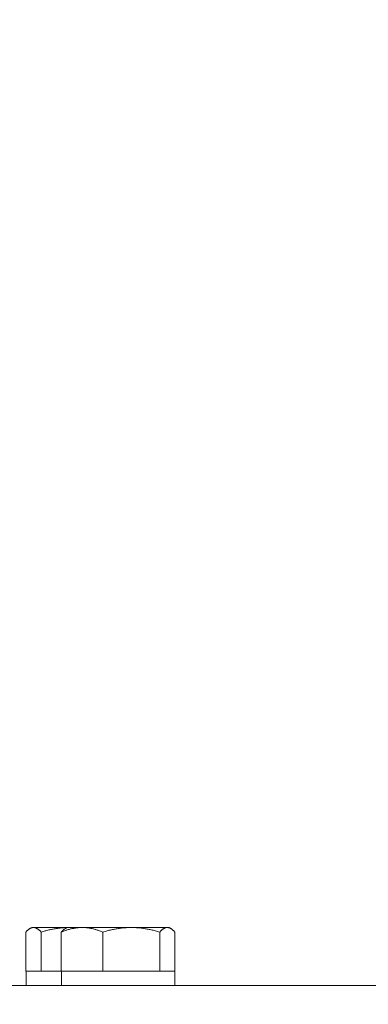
# Model space of a CAD drawing. Header units: inches. Extents: x 1 to 669, y 0 to 417.
# Tile 261 of 317: x 328.71 to 330.21, y 272.82 to 277.06. Entities that reach past the tile are written whole.
import ezdxf

# ---------------------------------------------------------------- set-up
doc = ezdxf.new("R2010")
doc.units = ezdxf.units.IN
doc.header["$LTSCALE"] = 12
doc.header["$MEASUREMENT"] = 0
doc.layers.add('D', color=2, linetype='CONTINUOUS')
doc.layers.add('X', color=1, linetype='CONTINUOUS')
doc.styles.get("Standard").update_dxf_attribs({"font": 'SIMPLEX.SHX', "width": 0.875})
doc.dimstyles.new('STANDARD$0', dxfattribs={"dimscale": 32, "dimtxt": 0.09375, "dimasz": 0.0625, "dimexe": 0.03125, "dimexo": 0.03125, "dimgap": 0.03125, "dimtad": 1, "dimtih": 1, "dimtoh": 1, "dimdec": 4, "dimzin": 12, "dimdsep": 46, "dimlunit": 5, "dimtxsty": 'Standard', "dimcen": -0.03125, "dimclrd": 256, "dimclre": 256, "dimclrt": 256, "dimadec": 0, "dimazin": 0, "dimtfac": 0.875, "dimtdec": 4, "dimtofl": 0, "dimtmove": 0, "dimatfit": 3, "dimfxl": 0, "dimtolj": 1, "dimtzin": 12, "dimlwd": 13, "dimlwe": 13, "dimarcsym": 0})

# ---------------------------------------------------------------- blocks, each defined once
blk = doc.blocks.new('*D70')
at = {"layer": 'D', "lineweight": 13}
for p, q in [((326.4905, 290.2836), (424.5308, 290.2836)), ((423.5308, 288.2836), (423.5308, 251.8455)), ((423.5308, 170.7758), (423.5308, 243.7205)), ((367.385, 168.7758), (424.5308, 168.7758))]:
    blk.add_line(p, q, dxfattribs=at)
at = {"layer": 'D'}
for points in [[(423.1975, 288.2836), (423.8642, 288.2836), (423.5308, 290.2836)], [(423.1975, 170.7758), (423.8642, 170.7758), (423.5308, 168.7758)]]:
    blk.add_solid(points, dxfattribs=at)
at = {"layer": 'D', "insert": (423.5308, 247.783), "char_height": 3, "attachment_point": 5}
blk.add_mtext('\\A1;121{\\H0.875x;\\S1/2;}{}{\\C2;%%p1}', dxfattribs=at)

msp = doc.modelspace()

# ---------------------------------------------------------------- linework, layer by layer
at = {"layer": 'X', "lineweight": 0}
for p, q in [((328.73405, 272.96706), (328.73405, 273.1355)), ((328.75932, 273.15506), (328.75159, 273.1506)), ((328.75932, 273.15506), (328.76678, 273.15506)), ((328.76678, 273.15506), (328.91167, 273.15506)), ((328.7995, 272.96706), (328.7995, 273.1355)), ((328.8864, 272.96706), (328.8864, 273.1355)), ((328.91167, 273.15506), (328.90394, 273.1506)), ((328.91167, 273.15506), (328.97581, 273.15506)), ((328.97581, 273.15506), (329.18735, 273.15506)), ((329.06522, 272.96706), (329.06522, 273.1355)), ((329.18735, 273.15506), (329.3422, 273.15506)), ((329.30948, 272.96706), (329.30948, 273.1355)), ((329.3422, 273.15506), (329.34967, 273.15506)), ((329.34967, 273.15506), (329.35739, 273.1506)), ((329.37493, 272.96706), (329.37493, 273.1355)), ((328.73482, 272.96706), (328.73405, 272.96706)), ((328.79433, 272.96706), (328.73482, 272.96706)), ((328.73482, 272.90506), (328.73482, 272.96706)), ((328.7995, 272.96706), (328.79433, 272.96706)), ((328.81881, 272.96706), (328.7995, 272.96706)), ((328.8864, 272.96706), (328.81881, 272.96706)), ((328.90054, 272.96706), (328.8864, 272.96706)), ((328.88717, 272.90506), (328.88717, 272.96706)), ((329.05108, 272.96706), (328.90054, 272.96706)), ((329.06522, 272.96706), (329.05108, 272.96706)), ((329.08453, 272.96706), (329.06522, 272.96706)), ((329.29017, 272.96706), (329.08453, 272.96706)), ((329.30948, 272.96706), (329.29017, 272.96706)), ((329.31465, 272.96706), (329.30948, 272.96706)), ((329.37417, 272.96706), (329.31465, 272.96706)), ((329.37493, 272.96706), (329.37417, 272.96706)), ((329.37417, 272.90506), (329.37417, 272.96706)), ((340.45495, 272.90506), (326.57995, 272.90506))]:
    msp.add_line(p, q, dxfattribs=at)
for points, weights in [([(328.73405, 273.1355), (328.75159, 273.15506), (328.76678, 273.15506)], [1.76277349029, 1.89912449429, 1.89912449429]), ([(328.76678, 273.15506), (328.78197, 273.15506), (328.7995, 273.1355)], [1.89912449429, 1.89912449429, 1.76277349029]), ([(328.7995, 273.1355), (328.85944, 273.15341), (328.91141, 273.15491)], [1.76277349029, 1.88683573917, 1.89801695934]), ([(328.8864, 273.1355), (328.93432, 273.15506), (328.97581, 273.15506)], [1.76277349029, 1.89912449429, 1.89912449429]), ([(328.90394, 273.1506), (328.89565, 273.14581), (328.8864, 273.1355)], [1.86620814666, 1.83213063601, 1.76277349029]), ([(328.97581, 273.15506), (329.0173, 273.15506), (329.06522, 273.1355)], [1.89912449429, 1.89912449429, 1.76277349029]), ([(329.06522, 273.1355), (329.13067, 273.15506), (329.18735, 273.15506)], [1.76277349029, 1.89912449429, 1.89912449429]), ([(329.18735, 273.15506), (329.24403, 273.15506), (329.30948, 273.1355)], [1.89912449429, 1.89912449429, 1.76277349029]), ([(329.30948, 273.1355), (329.32702, 273.15506), (329.3422, 273.15506)], [1.76277349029, 1.89912449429, 1.89912449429]), ([(329.3422, 273.15506), (329.35739, 273.15506), (329.37493, 273.1355)], [1.89912449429, 1.89912449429, 1.76277349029])]:
    msp.add_rational_spline(points, weights, degree=2, dxfattribs=at)

# ---------------------------------------------------------------- dimensions: what is measured, and where the dimension line sits
at = {"layer": 'D'}
dim = msp.add_linear_dim(base=(423.53082, 168.77576), p1=(325.49053, 290.28358), p2=(366.38499, 168.77576), angle=90, text='<>{}{\\C2;%%p1}', dimstyle='STANDARD$0', override={"dimdec": 1, "dimtp": 1, "dimtm": 1, "dimarcsym": 1}, dxfattribs=at)
dim.commit()
dim.dimension.update_dxf_attribs({"geometry": '*D70', "text_midpoint": (423.53082, 247.78297), "dimtype": 160})

doc.saveas('drawing.dxf')
